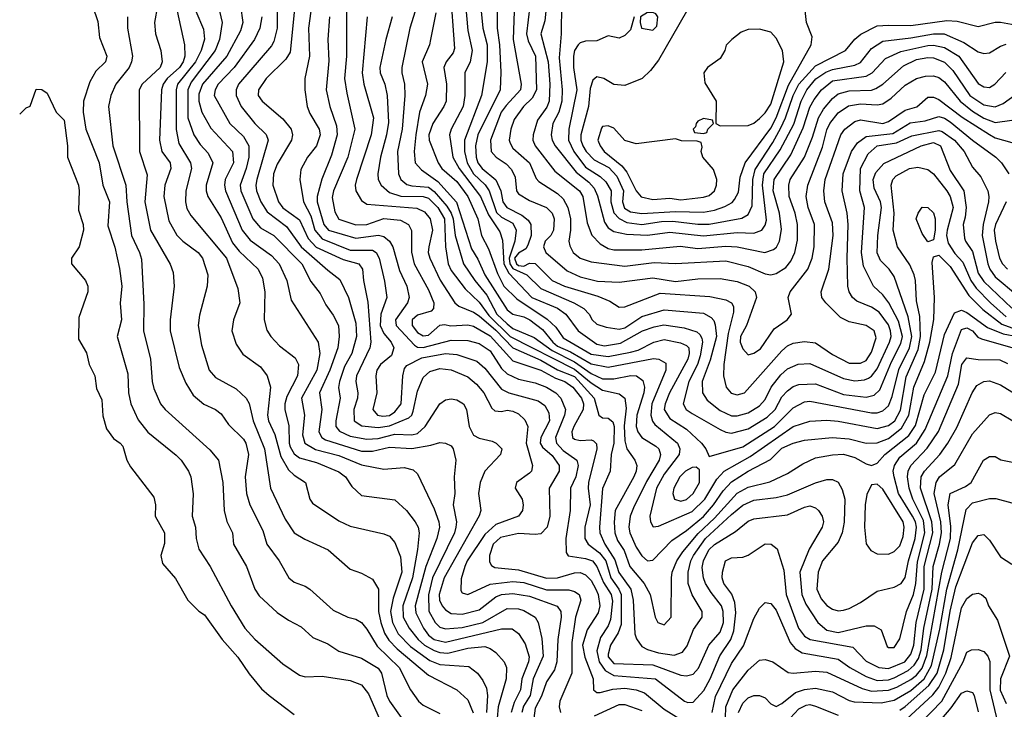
# Model space of a CAD drawing. Header units: inches. Extents: x 1793389 to 1900389, y 320802 to 470796.
# Tile 360 of 656: x 1825191 to 1828703, y 431661 to 434120. Entities that reach past the tile are written whole.
import ezdxf

# ---------------------------------------------------------------- set-up
doc = ezdxf.new("R2010")
doc.units = ezdxf.units.IN
doc.header["$MEASUREMENT"] = 0
doc.layers.add('B8423', color=7, linetype='Continuous')

msp = doc.modelspace()

# ---------------------------------------------------------------- linework, layer by layer
at = {"layer": 'B8423', "color": 2}
for points, elevation in [([(1826772.7, 434270), (1826790, 434082), (1826805.7, 434010), (1826797.6, 433970), (1826779.5, 433930), (1826779.5, 433850), (1826772.9, 433810), (1826730.4, 433730), (1826724.9, 433710), (1826736.5, 433630), (1826759.1, 433590), (1826834.7, 433490), (1826863.7, 433423.7), (1826903.8, 433363.8), (1826913.4, 433333.4), (1826918.5, 433250), (1826936, 433216), (1827017.6, 433130), (1827110, 433091.4), (1827139.3, 433070), (1827183, 433010), (1827250, 432963.6), (1827276.7, 432956.7), (1827333.8, 432966.2), (1827412.7, 433010), (1827454.9, 433025.1), (1827488.6, 433031.4), (1827561.8, 433021.8), (1827606.7, 433006.7), (1827617.4, 432997.4), (1827624.9, 432984.9), (1827626.7, 432970), (1827618.6, 432921.4), (1827609.2, 432890), (1827578, 432830), (1827557.6, 432750), (1827568.2, 432730), (1827590, 432715.8), (1827690, 432658.7), (1827710, 432648.8), (1827730, 432645.7), (1827790, 432661.5), (1827857.7, 432702.3), (1827885.7, 432730), (1827910, 432774.9), (1827930, 432797.1), (1827950, 432812.4), (1827970, 432819.5), (1828030, 432821.1), (1828130, 432784), (1828210, 432774.6), (1828238.7, 432781.3), (1828259.3, 432800.7), (1828300.5, 432899.5), (1828334.6, 432965.4), (1828339.8, 432990), (1828325.6, 433045.6), (1828290.7, 433110.7), (1828270, 433138.4), (1828237, 433170), (1828200.6, 433240.6), (1828193.7, 433290), (1828204.2, 433450), (1828188.2, 433510), (1828189.7, 433590), (1828218, 433642), (1828249.9, 433670.1), (1828318.5, 433681.5), (1828373.6, 433706.4), (1828470, 433724.9), (1828481.5, 433721.5), (1828525.7, 433690), (1828559.5, 433650), (1828590, 433594), (1828619.3, 433559.3), (1828643.8, 433510), (1828648.4, 433490), (1828647, 433470), (1828627.6, 433390), (1828624.4, 433350), (1828644.4, 433250), (1828651.6, 433230), (1828670, 433203.7), (1828750, 433137)], 350), ([(1826727.2, 434230), (1826742.8, 434017.2), (1826737.7, 434002.3), (1826713, 433970), (1826703.8, 433950), (1826713.4, 433890), (1826712.2, 433830), (1826704.4, 433810), (1826664.6, 433750), (1826650.4, 433710), (1826652.4, 433690), (1826683.7, 433610), (1826697, 433590), (1826750, 433542.6), (1826790.2, 433490), (1826824.9, 433410), (1826838.7, 433350), (1826863.2, 433303.2), (1826895, 433215), (1826917.7, 433170), (1826965, 433125), (1827072.5, 433052.5), (1827103.7, 433023.7), (1827130, 432986), (1827230, 432927.5), (1827290, 432918.5), (1827370, 432934.2), (1827397.8, 432942.2), (1827453.2, 432970), (1827490, 432979.5), (1827547.7, 432967.7), (1827570, 432958.4), (1827577.6, 432950), (1827578.9, 432930), (1827574, 432910), (1827509, 432790), (1827493.4, 432750), (1827490.4, 432730), (1827510, 432698.4), (1827570, 432660.3), (1827623, 432610), (1827638.8, 432590), (1827650, 432562), (1827770, 432597.4), (1827883, 432670), (1827950, 432735.8), (1827990, 432757), (1828010, 432760.3), (1828230, 432718.3), (1828250, 432718), (1828270, 432724.9), (1828290, 432743), (1828303.1, 432776.9), (1828327.2, 432872.8), (1828364.8, 432950), (1828372.9, 432990), (1828360.2, 433060.2), (1828310, 433204), (1828292, 433230), (1828261, 433261), (1828250, 433288.7), (1828252.6, 433350), (1828264.8, 433450), (1828261, 433470), (1828239, 433519), (1828235.1, 433550), (1828244.7, 433575.3), (1828273.2, 433606.8), (1828406.6, 433670), (1828450, 433682.7), (1828475.3, 433670), (1828510, 433582), (1828558.4, 433510), (1828566.5, 433450), (1828564, 433416), (1828556.4, 433390), (1828561.4, 433341.4), (1828564.7, 433330), (1828590, 433294), (1828610, 433216.3), (1828630, 433186), (1828730, 433091.6)], 346), ([(1826830, 434224.7), (1826843.6, 434090), (1826858.5, 434030), (1826859, 433970), (1826838, 433850), (1826778, 433690), (1826778.2, 433650), (1826787.5, 433610), (1826810, 433570.3), (1826851.4, 433531.4), (1826866, 433510), (1826892.5, 433432.5), (1826910, 433416.5), (1826950, 433394.3), (1826962.7, 433370), (1826957.7, 433330), (1826936.8, 433270), (1826939.9, 433250), (1826950, 433232.5), (1827000.3, 433210), (1827050, 433161.5), (1827168, 433110), (1827203, 433090), (1827222.4, 433070), (1827232.7, 433050), (1827250, 433034.4), (1827283.4, 433023.4), (1827330, 433016.9), (1827350, 433021.5), (1827410, 433061.5), (1827490, 433086), (1827630, 433073.7), (1827657.7, 433057.7), (1827667, 433047), (1827671.7, 433031.7), (1827676.1, 432990), (1827654.2, 432905.8), (1827625.2, 432830), (1827627, 432790), (1827643.2, 432763.2), (1827690, 432726.7), (1827730, 432707.2), (1827750, 432707.2), (1827790, 432718.7), (1827830, 432743.1), (1827850, 432765.5), (1827871.2, 432810), (1827906.3, 432853.7), (1827930, 432875.3), (1827968.3, 432891.7), (1828010, 432894.4), (1828130, 432840.3), (1828170, 432831.8), (1828204.4, 432835.6), (1828218.4, 432841.6), (1828230, 432848.5), (1828250, 432875.5), (1828293.3, 432970), (1828299.2, 432990), (1828297.6, 433010), (1828290, 433031.6), (1828256.8, 433076.8), (1828230, 433094.7), (1828176.9, 433116.9), (1828161.2, 433130), (1828149.6, 433149.6), (1828145.1, 433170), (1828143.1, 433270), (1828146, 433390), (1828142.6, 433430), (1828124.7, 433510), (1828128.3, 433570), (1828158.3, 433650), (1828179.6, 433680.4), (1828210, 433703.1), (1828305.2, 433714.8), (1828367.2, 433752.8), (1828420.4, 433759.6), (1828470, 433774.6), (1828490, 433769), (1828510, 433755.6), (1828590, 433690.3), (1828673.4, 433630), (1828693, 433610), (1828719.3, 433570)], 354), ([(1826110.3, 434210), (1826110.2, 434090), (1826098.2, 434041.8), (1826090, 434026.6), (1825972.4, 433890), (1825963.1, 433870), (1825963.1, 433850), (1825981.3, 433810), (1826030.2, 433750.2), (1826070.2, 433710.2), (1826077.6, 433690), (1826036.9, 433550), (1826033.1, 433530), (1826036, 433510), (1826051.8, 433470), (1826074.6, 433434.6), (1826142.6, 433382.6), (1826195.6, 433310), (1826290, 433226.4), (1826333.8, 433193.8), (1826363.7, 433130), (1826390, 433038), (1826392.7, 432990), (1826376, 432930), (1826350, 432883.7), (1826331.7, 432830), (1826328.7, 432808.7), (1826334, 432770), (1826318.7, 432690), (1826319.5, 432670), (1826332.6, 432652.6), (1826370, 432634.9), (1826430, 432623.9), (1826470, 432626.4), (1826530, 432641.8), (1826590, 432639.6), (1826610, 432644.6), (1826637.6, 432670), (1826690, 432750.8), (1826710, 432764), (1826730, 432767.7), (1826750, 432764.9), (1826774, 432750), (1826784.9, 432730), (1826794, 432670), (1826810, 432639.1), (1826830, 432628.2), (1826877, 432617), (1826891.3, 432610), (1826911.3, 432590), (1826906.8, 432570), (1826850.6, 432510), (1826833.4, 432470), (1826828, 432430), (1826836.3, 432370), (1826830.7, 432350.7), (1826705.5, 432130), (1826688.1, 432070), (1826689.1, 432050), (1826698, 432030), (1826710, 432015.8), (1826730, 432003.1), (1826770, 432000.3), (1826830, 432015.3), (1826890, 432062.6), (1826910, 432070.2), (1826950, 432073.6), (1827010, 432064), (1827108.9, 432028.9), (1827121.3, 432010), (1827122.6, 431990), (1827110.3, 431910), (1827107.4, 431830), (1827098.5, 431801.5), (1827070, 431759.3), (1827052.1, 431707.9), (1827030, 431665.2), (1827024.6, 431630)], 310), ([(1825451.3, 434170), (1825470, 434114), (1825476, 434056), (1825502.8, 433990), (1825497.3, 433970), (1825463, 433937), (1825441.3, 433898.7), (1825419.5, 433830), (1825417.4, 433790), (1825427.2, 433730), (1825475.3, 433610), (1825488.4, 433530), (1825511.7, 433470), (1825505.5, 433385.5), (1825530.5, 433309.5), (1825547.3, 433232.7), (1825555.3, 433170), (1825550.4, 433109.6), (1825554, 433050), (1825539.1, 432990), (1825576.7, 432856.7), (1825579.1, 432790), (1825587.7, 432750), (1825613.8, 432693.8), (1825648.9, 432648.9), (1825750, 432567.3), (1825767.3, 432550), (1825793.4, 432510), (1825802, 432490), (1825810.5, 432429.5), (1825806.8, 432350), (1825818, 432310), (1825820.7, 432270), (1825830, 432232), (1825870.4, 432170.4), (1825945.5, 432030), (1825994, 431950), (1826030, 431910.7), (1826130, 431822.8), (1826190, 431782.8), (1826210, 431777.3), (1826270, 431779.1), (1826370, 431763.8), (1826410, 431747.7), (1826435.9, 431715.9), (1826490, 431590.8)], 278), ([(1825682.4, 434170), (1825672.7, 434110), (1825675.5, 434070), (1825694.9, 434010), (1825699.3, 433970), (1825692.2, 433950), (1825628.2, 433890), (1825618, 433870), (1825619.3, 433650), (1825646.6, 433566.6), (1825638, 433470), (1825658.4, 433370), (1825728.3, 433248.3), (1825738.8, 433218.8), (1825743, 433170), (1825728, 433050), (1825728, 433010), (1825760.3, 432880.3), (1825784.2, 432824.2), (1825810, 432780.7), (1825848.7, 432748.7), (1825890.4, 432730.4), (1825910, 432714.8), (1825936.7, 432676.7), (1825990, 432624), (1825998.4, 432610), (1826008, 432570), (1825995.5, 432490), (1826000.4, 432430), (1826012.7, 432390), (1826058.3, 432298.3), (1826073, 432250), (1826116.3, 432190), (1826151, 432130), (1826170, 432114.8), (1826210, 432100.7), (1826226, 432090), (1826310, 432014), (1826362, 431990), (1826390, 431982.8), (1826410, 431970.8), (1826430, 431946.8), (1826466.2, 431886.2), (1826544.9, 431810), (1826585.5, 431730), (1826613.4, 431690), (1826630, 431675.5), (1826690, 431645.5)], 286), ([(1825753.4, 434150), (1825778.7, 434030), (1825780.9, 433990), (1825774.9, 433970), (1825760.9, 433950), (1825716.9, 433910), (1825703.1, 433890), (1825697.4, 433870), (1825690.3, 433690), (1825698.4, 433650), (1825728.4, 433610), (1825730.3, 433590), (1825708.7, 433530), (1825705.3, 433490), (1825723.4, 433403.4), (1825751.8, 433351.8), (1825773.4, 433330), (1825827.7, 433290), (1825843.8, 433270), (1825863, 433210), (1825860.5, 433170), (1825833.2, 433066.8), (1825827.7, 433030), (1825839.8, 432959.8), (1825867.7, 432870), (1825890, 432844), (1825964.1, 432804.1), (1825998.8, 432770), (1826010, 432751.3), (1826024.2, 432690), (1826064.9, 432590), (1826085.5, 432450), (1826138.8, 432338.8), (1826170.6, 432290.6), (1826208.1, 432268.1), (1826291.3, 432230), (1826370, 432160.7), (1826410, 432146), (1826450, 432124.7), (1826470.6, 432090), (1826471.3, 432010), (1826479.7, 431970), (1826492.6, 431932.6), (1826508, 431908), (1826537.2, 431877.2), (1826650, 431782.4), (1826751, 431730), (1826790, 431694.8), (1826808.8, 431648.8)], 290), ([(1825819.5, 434150), (1825846.6, 434086.6), (1825850.3, 434050.3), (1825838.3, 434010), (1825818.2, 433970), (1825754.7, 433890), (1825749.1, 433870), (1825749.1, 433729.1), (1825759, 433679), (1825800.5, 433610), (1825803.8, 433590), (1825783.8, 433510), (1825782.4, 433470), (1825787.1, 433447.1), (1825801.4, 433421.4), (1825928.5, 433270), (1825970, 433162), (1825976.3, 433110), (1825954, 433050), (1825948, 433010), (1825963.1, 432963.1), (1825986.9, 432926.9), (1826050, 432882.8), (1826074, 432850), (1826085.5, 432810), (1826074.9, 432710), (1826078.7, 432690), (1826101.3, 432641.3), (1826122.7, 432562.7), (1826150, 432515.5), (1826170, 432496.3), (1826211.3, 432470), (1826226.8, 432410), (1826235.9, 432395.9), (1826330, 432333.4), (1826370, 432314), (1826490, 432286.8), (1826510, 432278.8), (1826530, 432256), (1826550, 432204.7), (1826553.8, 432150), (1826523.1, 432056.9), (1826514.4, 432010), (1826521.3, 431970), (1826541.5, 431930), (1826585.5, 431885.5), (1826654.7, 431834.7), (1826690, 431820.2), (1826793.3, 431813.3), (1826824, 431790), (1826843.7, 431763.7), (1826856, 431736), (1826860.3, 431710), (1826856.5, 431650)], 294), ([(1825903.8, 434150), (1825914, 434110), (1825904, 434050), (1825889, 434010), (1825803.1, 433896.9), (1825791.3, 433870), (1825791.5, 433770), (1825812.2, 433710), (1825835.1, 433675.1), (1825863.8, 433643.8), (1825880.4, 433610), (1825857, 433530), (1825856.4, 433510), (1825863, 433490), (1825910, 433413.4), (1825950, 433323.8), (1825974.1, 433294.1), (1826042, 433230), (1826058, 433198), (1826066, 433150), (1826063, 433050), (1826073.2, 433013.2), (1826086.8, 432990), (1826117.5, 432957.5), (1826174.4, 432914.4), (1826185.5, 432890), (1826182, 432850), (1826144, 432776), (1826136.9, 432750), (1826137.4, 432730), (1826151.3, 432671.3), (1826152.4, 432610), (1826156.5, 432596.5), (1826170, 432572.4), (1826190, 432558.3), (1826250, 432540.9), (1826330, 432507.7), (1826353.4, 432490), (1826375.9, 432455.9), (1826410, 432424), (1826530, 432407.7), (1826570.6, 432370), (1826602, 432330), (1826612.7, 432310), (1826616.4, 432290), (1826610.3, 432230.3), (1826592.9, 432130), (1826557.6, 432030), (1826559.6, 431990), (1826580.9, 431950), (1826612.7, 431910), (1826634.9, 431890), (1826670, 431870.2), (1826690, 431863.2), (1826718.6, 431861.4), (1826790, 431878.5), (1826850, 431884.4), (1826870, 431878), (1826890, 431863), (1826919.1, 431830), (1826928.2, 431810), (1826927, 431770), (1826897.6, 431670), (1826894.7, 431630)], 298), ([(1825978.4, 434170), (1825987, 434110), (1825979.4, 434080.6), (1825930.2, 433989.8), (1825843.2, 433890), (1825830, 433854), (1825830.2, 433830), (1825841.1, 433790), (1825872.8, 433732.8), (1825950.3, 433650), (1825954.3, 433610), (1825924.6, 433550), (1825921.7, 433530), (1825926, 433510), (1825984.6, 433370), (1826013.3, 433333.3), (1826090, 433279.5), (1826117, 433250), (1826144.4, 433190), (1826159.9, 433119.9), (1826255.5, 432970), (1826262.4, 432930), (1826251.5, 432870), (1826197, 432770), (1826207, 432710), (1826200.2, 432640.2), (1826208.5, 432610), (1826247, 432587), (1826330, 432565.5), (1826410, 432532.9), (1826490, 432517.1), (1826562.8, 432522.8), (1826594.4, 432514.4), (1826610, 432501), (1826670, 432376), (1826686.7, 432330), (1826688.7, 432310), (1826678.9, 432270), (1826640.2, 432170), (1826601.5, 432030), (1826604.6, 432004.6), (1826631.4, 431950), (1826650, 431924.9), (1826670, 431910.2), (1826710, 431900.2), (1826910, 431948.5), (1826947.9, 431947.9), (1826970, 431930.8), (1826994.1, 431894.1), (1827008.7, 431848.7), (1827006.5, 431830), (1826982, 431770), (1826977.7, 431730), (1826955.1, 431684.9), (1826944.4, 431650)], 302), ([(1826173.1, 434170), (1826155.6, 434004.4), (1826140.3, 433979.7), (1826070.6, 433910), (1826043, 433870), (1826042, 433850), (1826056, 433830), (1826130, 433766.8), (1826159.1, 433730), (1826164.9, 433710), (1826160.5, 433690), (1826110, 433605.2), (1826097, 433570), (1826094, 433530), (1826114, 433470), (1826130, 433448.7), (1826190, 433406.4), (1826220.1, 433340.1), (1826248.4, 433308.4), (1826344.6, 433264.6), (1826400.7, 433250), (1826414.4, 433230), (1826417.6, 433190), (1826432.9, 433112.9), (1826443.6, 432970), (1826440.3, 432950), (1826392.2, 432850), (1826390.4, 432830), (1826398, 432790), (1826396.5, 432770), (1826383.1, 432730), (1826384.9, 432690), (1826411.4, 432671.4), (1826470, 432665.4), (1826510, 432671.9), (1826579.1, 432700.9), (1826589.8, 432710.2), (1826595.3, 432724.7), (1826610, 432796), (1826630, 432844), (1826654.3, 432865.7), (1826690, 432876.5), (1826730, 432871.8), (1826790, 432846), (1826820.5, 432820.5), (1826846.4, 432790), (1826875.2, 432735.2), (1826885.8, 432725.8), (1826910, 432723), (1826930, 432728.2), (1826950, 432723.8), (1826970, 432714.9), (1826993.4, 432693.4), (1827003.8, 432670), (1826998, 432610), (1827020.5, 432530), (1827016.3, 432510), (1827010, 432502.7), (1826962.8, 432470), (1826958.8, 432450), (1826984, 432410), (1826987.7, 432390), (1826984.9, 432370), (1826970.3, 432349.7), (1826890, 432319.7), (1826850, 432284.2), (1826787.4, 432190), (1826778.9, 432170), (1826766.2, 432126.2), (1826764.4, 432084.4), (1826770, 432076), (1826790, 432070.7), (1826870, 432107.7), (1826950, 432116.5), (1826990, 432113.2), (1827070, 432087.1), (1827150, 432087.2), (1827170, 432081.6), (1827187.3, 432070), (1827192.2, 432050), (1827174.3, 431990), (1827161, 431899), (1827160.3, 431790), (1827118.4, 431690), (1827115.5, 431670), (1827120.7, 431650)], 314), ([(1826230.3, 434150), (1826222, 434090), (1826225.3, 433990), (1826208, 433910), (1826208.4, 433870), (1826216.4, 433810), (1826225.9, 433785.9), (1826259.5, 433730), (1826263.1, 433710), (1826250.4, 433670), (1826218, 433630), (1826194.4, 433585.6), (1826190.5, 433550), (1826203.1, 433470), (1826230, 433420.5), (1826244.5, 433370), (1826270, 433338.5), (1826370, 433298.8), (1826450, 433298.7), (1826463, 433290), (1826473.4, 433270), (1826492.5, 433187.5), (1826500.4, 433130), (1826479, 433070), (1826476.9, 433030), (1826490, 433001.6), (1826516.4, 432970), (1826525.5, 432950), (1826517.3, 432922.7), (1826478, 432890), (1826465.3, 432870), (1826461.3, 432850), (1826465.3, 432790), (1826450.4, 432730), (1826467.3, 432710), (1826486.1, 432706.1), (1826510, 432709.2), (1826530, 432721.7), (1826552.4, 432750), (1826557.6, 432850), (1826564.2, 432875.8), (1826572.8, 432887.2), (1826626, 432914), (1826710.2, 432930.2), (1826750, 432926), (1826822.3, 432902.3), (1826850, 432877.1), (1826910, 432802.4), (1826936, 432790), (1827041.1, 432761.1), (1827064.8, 432744.8), (1827078.7, 432718.7), (1827080.9, 432690), (1827050.3, 432630), (1827047.4, 432610), (1827055.8, 432595.8), (1827090, 432566.4), (1827115.3, 432530), (1827115.3, 432510), (1827080.4, 432450), (1827082.4, 432350), (1827072.4, 432310), (1827050, 432287.3), (1827030, 432284.2), (1826970, 432288.5), (1826906.8, 432273.2), (1826880.3, 432250), (1826867.2, 432210), (1826866.6, 432186.6), (1826874, 432174), (1826886.3, 432166.3), (1826970, 432158), (1827070, 432128.1), (1827110, 432130.2), (1827170, 432147.4), (1827190, 432148.7), (1827210, 432140.3), (1827230, 432120.4), (1827246.3, 432090), (1827254.3, 432070), (1827260.3, 432030), (1827254.4, 432005.6), (1827215.1, 431944.9), (1827199.1, 431890), (1827207.5, 431847.5), (1827237.1, 431770), (1827238, 431730), (1827250, 431721), (1827261.4, 431721.4), (1827307, 431733), (1827350, 431736.1), (1827390.2, 431730.2), (1827419.4, 431719.4), (1827490, 431661.3), (1827550, 431624.9)], 318), ([(1826357, 434150), (1826356.5, 433990), (1826350.3, 433910), (1826357.7, 433857.7), (1826387, 433730), (1826361.7, 433630), (1826310.3, 433510), (1826305.9, 433485.9), (1826315.1, 433435.1), (1826330, 433408.7), (1826390, 433389), (1826430, 433390.3), (1826490, 433411.4), (1826550, 433405.3), (1826578, 433390), (1826588.5, 433368.5), (1826588.7, 433291.3), (1826598.9, 433250), (1826650, 433157.3), (1826668.4, 433110), (1826667.7, 433090), (1826659.2, 433080.8), (1826610, 433066.9), (1826591.8, 433050), (1826591.5, 433030), (1826610, 433004.9), (1826630, 432992.7), (1826650, 432994.6), (1826690, 433031), (1826706.3, 433033.7), (1826728.8, 433028.8), (1826790, 433031.7), (1826810, 433027.4), (1826870, 432993.2), (1826950, 432903.6), (1827050, 432870.2), (1827102.1, 432842.1), (1827135.5, 432830), (1827163.7, 432810), (1827194.9, 432770), (1827202.7, 432750), (1827201.5, 432730), (1827167.6, 432670), (1827160.3, 432650), (1827163, 432630), (1827170, 432623.8), (1827190, 432619.5), (1827230, 432621.6), (1827238, 432618), (1827248.2, 432608.2), (1827250.3, 432590.3), (1827220.2, 432470), (1827218.5, 432450), (1827226.3, 432390), (1827207.4, 432310), (1827207.6, 432270), (1827218.7, 432250), (1827259, 432219), (1827282.3, 432190), (1827300.2, 432130), (1827328.3, 432090), (1827336.8, 432070), (1827336.3, 431963.7), (1827325.9, 431934.1), (1827298.9, 431890), (1827290, 431858), (1827290, 431848), (1827310, 431824.6), (1827450, 431819.1), (1827550, 431783.1), (1827570, 431780.4), (1827593.5, 431786.5), (1827611.9, 431808.1), (1827649.8, 431890.2), (1827690, 431935.5), (1827701.5, 431970), (1827700.4, 432010), (1827694.8, 432030), (1827657.6, 432077.6), (1827636.9, 432110), (1827629.7, 432130), (1827626.1, 432166.1), (1827629.8, 432190), (1827649.8, 432230), (1827670, 432248.9), (1827744.6, 432295.4), (1827790, 432332.2), (1827810, 432340.4), (1827930, 432354), (1827990, 432381.6), (1828010, 432386), (1828030, 432379.1), (1828040.7, 432370), (1828053.4, 432350), (1828058, 432330), (1828053, 432310), (1828007.6, 432232.4), (1827973.4, 432150), (1827980.8, 432070), (1827995.8, 432035.8), (1828037.6, 431970), (1828070, 431943.6), (1828110, 431934.9), (1828210, 431959.1), (1828238.5, 431958.5), (1828264, 431944), (1828284.9, 431884.9), (1828290, 431881), (1828310, 431881), (1828330, 431912), (1828354, 432010), (1828379.3, 432070), (1828387.1, 432110), (1828393.3, 432186.7), (1828419.5, 432290), (1828414.5, 432334.5), (1828376.8, 432410), (1828363.5, 432450), (1828358, 432490), (1828360.4, 432510), (1828369.7, 432530), (1828428.3, 432591.7), (1828468.9, 432651.1), (1828539.6, 432820.4), (1828551.6, 432890), (1828570, 432914), (1828610, 432908.4), (1828687.1, 432907.1), (1828713.9, 432893.9)], 326), ([(1826601.6, 434150), (1826583.1, 434090), (1826554, 433950), (1826554.4, 433930), (1826564.4, 433890), (1826565.3, 433850), (1826555.6, 433730), (1826539.5, 433650), (1826542.6, 433570), (1826550.4, 433550), (1826572.6, 433532.6), (1826590, 433527.1), (1826650, 433522.6), (1826670, 433507.2), (1826715.2, 433455.2), (1826730.7, 433430.7), (1826737.6, 433410), (1826744.2, 433350), (1826774.3, 433250), (1826814.9, 433190), (1826857.7, 433137.7), (1826893, 433070), (1826930, 433035), (1826950, 433018.6), (1827026.5, 432986.5), (1827090, 432940.5), (1827170, 432900.5), (1827230, 432858.5), (1827270, 432839.7), (1827310, 432839.7), (1827371.7, 432851.7), (1827391.3, 432850), (1827413.5, 432833.5), (1827419.5, 432810), (1827417.4, 432790), (1827392.9, 432710), (1827390.3, 432670), (1827395.8, 432650), (1827410, 432630.5), (1827459.9, 432599.9), (1827470.4, 432590), (1827477, 432570), (1827471.6, 432550), (1827426.5, 432473.5), (1827380.9, 432379.1), (1827368.9, 432350), (1827363.6, 432310), (1827367.4, 432290), (1827390, 432239.3), (1827410, 432208.4), (1827430, 432190.5), (1827450, 432193.4), (1827517.3, 432262.7), (1827570, 432298.9), (1827630, 432349.1), (1827666.4, 432390), (1827700, 432440), (1827730, 432471.7), (1827789.6, 432510), (1827868.7, 432551.3), (1827910, 432591.7), (1827950, 432610.3), (1827990, 432620.3), (1828089.7, 432630.3), (1828150, 432626), (1828210, 432610.3), (1828250, 432611.6), (1828290, 432627.1), (1828336.6, 432663.4), (1828362, 432710), (1828380.3, 432810), (1828419, 432901), (1828437.8, 432970), (1828451.3, 433051.3), (1828454.7, 433130), (1828446.3, 433253.7), (1828450, 433274), (1828470, 433281), (1828510, 433240.5), (1828576.7, 433136.7), (1828626.4, 433086.4), (1828694.2, 433034.2), (1828730, 433021.2)], 338), ([(1826675.1, 434144.9), (1826657.1, 434050), (1826652.7, 434030), (1826626.4, 433970), (1826646.4, 433890), (1826639.3, 433850), (1826617.6, 433790), (1826604.7, 433710), (1826598.3, 433650), (1826602.4, 433610), (1826624.2, 433584.2), (1826682.9, 433542.9), (1826749.4, 433469.4), (1826803.2, 433303.2), (1826825.9, 433265.9), (1826850.2, 433210), (1826930, 433084.9), (1826950, 433070.4), (1826990, 433060.3), (1827010.4, 433050), (1827055.7, 433015.7), (1827092.4, 432970), (1827110, 432956.3), (1827155.7, 432935.7), (1827230, 432892.7), (1827290, 432880.7), (1827451.7, 432911.7), (1827471.3, 432910), (1827495.6, 432895.6), (1827496.5, 432870), (1827446.4, 432750), (1827442, 432710), (1827448.2, 432688.2), (1827456.7, 432676.7), (1827538, 432610), (1827546.4, 432590), (1827543.1, 432570), (1827490, 432499.6), (1827462.7, 432450), (1827439.1, 432350), (1827440.7, 432330), (1827451.1, 432311.1), (1827470, 432314), (1827590, 432366.5), (1827634.8, 432410), (1827678.2, 432481.8), (1827703.6, 432510), (1827797.3, 432562.7), (1827950, 432668.9), (1828010, 432688.5), (1828070, 432691.8), (1828110, 432688.7), (1828250, 432662.7), (1828290, 432672.9), (1828312.1, 432690), (1828332.5, 432727.5), (1828353.4, 432846.6), (1828395.9, 432944.1), (1828404.2, 432990), (1828401.4, 433061.4), (1828390, 433118), (1828386.3, 433190), (1828381.3, 433210), (1828366.1, 433246.1), (1828321.6, 433310), (1828306.9, 433370), (1828309.8, 433430), (1828299.6, 433530), (1828305.6, 433550), (1828317.1, 433562.9), (1828365.2, 433590), (1828394.2, 433594.2), (1828430, 433585.5), (1828450, 433570.6), (1828498.3, 433510), (1828510.2, 433490), (1828520.2, 433450), (1828498.9, 433370), (1828496.8, 433350), (1828503.1, 433323.1), (1828526.6, 433286.6), (1828555.3, 433255.3), (1828583.5, 433190), (1828603, 433163), (1828654, 433110), (1828710, 433060.7)], 342), ([(1826894.9, 434150), (1826894.3, 434090), (1826902.4, 434030), (1826907.6, 433932.4), (1826905.3, 433870), (1826825.4, 433710), (1826817.2, 433670), (1826819.2, 433630), (1826825.2, 433610), (1826840.3, 433590), (1826889.3, 433549.3), (1826907.2, 433510), (1826914.9, 433470), (1826928.4, 433450), (1826982.6, 433422.6), (1827004.8, 433404.8), (1827014.9, 433390), (1827015.6, 433350), (1827004, 433316), (1826996.7, 433303.3), (1826970, 433287.2), (1826955.9, 433270), (1826963.2, 433250), (1826970, 433244.1), (1826990, 433241), (1827010, 433252), (1827030, 433250.3), (1827090.6, 433190), (1827134.8, 433170), (1827253.7, 433133.7), (1827296, 433116), (1827330, 433094.8), (1827350, 433096.3), (1827475.4, 433144.6), (1827653, 433133), (1827710, 433121.6), (1827730.3, 433110.3), (1827737, 433097), (1827737.3, 433077.3), (1827718.7, 433001.3), (1827702.7, 432890), (1827701.3, 432850), (1827710.6, 432810), (1827728.9, 432788.9), (1827750, 432782.4), (1827776, 432790), (1827910, 432939.3), (1827930, 432957.1), (1827950, 432966.4), (1827990, 432972.7), (1828030, 432968.2), (1828090, 432926.7), (1828150, 432895.8), (1828190, 432895.8), (1828210, 432904.4), (1828230, 432934), (1828245.6, 432985.6), (1828238.4, 433010), (1828210, 433029.6), (1828150, 433043), (1828118.5, 433058.5), (1828066, 433110), (1828052.7, 433130), (1828049.4, 433150), (1828076.9, 433230), (1828092.6, 433350), (1828090, 433395.3), (1828063, 433470), (1828059.7, 433510), (1828064, 433550), (1828120.5, 433710), (1828134.5, 433730), (1828170, 433757), (1828190, 433762.6), (1828270, 433750.3), (1828290, 433756.5), (1828350, 433797.4), (1828390.8, 433809.2), (1828430, 433844.4), (1828450, 433843.7), (1828470, 433835.3), (1828552.4, 433772.4), (1828650, 433710.2), (1828670, 433698.9), (1828730, 433682)], 358), ([(1826954.6, 434150), (1826951.5, 434050), (1826979.5, 433890), (1826978, 433870), (1826925.9, 433814.1), (1826909.2, 433790), (1826870.4, 433690), (1826872.4, 433650), (1826890.4, 433630), (1826925.9, 433605.9), (1826945.4, 433585.4), (1826958.3, 433558.3), (1826963.8, 433510), (1826970, 433498.8), (1827010, 433474.9), (1827070, 433450.3), (1827090.2, 433430.2), (1827098, 433410), (1827095.3, 433370), (1827086, 433350), (1827066, 433330), (1827059.3, 433310), (1827067.7, 433290), (1827144.5, 433224.5), (1827190, 433203.6), (1827252.5, 433187.5), (1827330, 433184.2), (1827450, 433199), (1827530, 433186.7), (1827610, 433196.5), (1827690, 433197), (1827750, 433187), (1827793.4, 433170), (1827814.9, 433150), (1827819.3, 433130), (1827783.7, 433030), (1827762, 432990), (1827761.3, 432970), (1827770, 432946), (1827790, 432924.9), (1827810, 432930.6), (1827833.6, 432946.4), (1827882, 433018), (1827929, 433050), (1827944, 433070), (1827932.3, 433130), (1827939.5, 433150), (1828002.4, 433230), (1828018, 433270), (1828024.7, 433310), (1828026, 433390), (1828004, 433450), (1827996.3, 433490), (1828002.4, 433530), (1828054.5, 433665.5), (1828070, 433726.8), (1828080.4, 433750), (1828110, 433788.4), (1828147.6, 433812.4), (1828190, 433820.2), (1828250, 433816), (1828270, 433819.5), (1828299.8, 433840.2), (1828350, 433886.4), (1828390, 433910.5), (1828421.6, 433918.4), (1828450, 433919.3), (1828470, 433914), (1828490, 433898.4), (1828545.7, 433830), (1828590, 433793.8), (1828630, 433769.1), (1828670, 433752.9), (1828730, 433761.3)], 362), ([(1827010.3, 434170), (1826999.1, 434070), (1827004.7, 434044.7), (1827031.4, 433990), (1827034.6, 433870), (1827019.7, 433840.3), (1826988.5, 433810), (1826955.4, 433764.6), (1826943.1, 433730), (1826937.6, 433690), (1826940.3, 433680.3), (1826950, 433662), (1827010.2, 433610.2), (1827033.9, 433553.9), (1827043, 433543), (1827110, 433500.4), (1827130, 433480.7), (1827147, 433450), (1827156.5, 433410), (1827156.5, 433370), (1827150.3, 433330), (1827153.4, 433313.4), (1827165.5, 433290), (1827190.3, 433270.3), (1827230, 433257.1), (1827350, 433240.9), (1827454.3, 433254.3), (1827530, 433250.3), (1827710, 433260.3), (1827790, 433239.5), (1827850, 433214), (1827870, 433210.4), (1827890, 433214.9), (1827923.8, 433236.2), (1827941.4, 433258.6), (1827956.3, 433290), (1827965.6, 433334.4), (1827965.4, 433390), (1827957.7, 433430), (1827935.8, 433490), (1827934.7, 433530), (1827939.7, 433550), (1827990.7, 433629.3), (1828019.3, 433700.7), (1828040.4, 433770), (1828058.5, 433801.5), (1828090, 433839.5), (1828110, 433856), (1828150, 433866.7), (1828230, 433868.9), (1828245.3, 433874.7), (1828270, 433890.4), (1828343.9, 433956.1), (1828390, 433978.5), (1828430, 433985.2), (1828450, 433984), (1828490, 433968.7), (1828519.3, 433939.3), (1828580.3, 433850), (1828630, 433816.5), (1828670, 433808.9), (1828698.9, 433821.1), (1828750, 433858)], 366), ([(1827067.6, 434150), (1827063.9, 434116.1), (1827050.4, 434069.6), (1827076.5, 433970), (1827081.8, 433890), (1827079.6, 433830), (1827071.9, 433808.1), (1827038.6, 433761.4), (1827022.4, 433710), (1827022, 433690), (1827030.4, 433670), (1827100.5, 433580.5), (1827188.4, 433510), (1827199.5, 433490), (1827215.6, 433395.6), (1827231.7, 433351.7), (1827261.2, 433321.2), (1827290, 433304.6), (1827310, 433298.9), (1827410, 433298.9), (1827547.4, 433312.6), (1827610, 433304.4), (1827710, 433312.6), (1827750, 433310.2), (1827849.6, 433290.4), (1827879.4, 433300.6), (1827890.9, 433309.1), (1827901.6, 433330), (1827908.4, 433371.6), (1827901.5, 433430), (1827879.3, 433510), (1827882.3, 433550), (1827941.8, 433638.2), (1827986.1, 433733.9), (1828010, 433807.7), (1828024.4, 433835.6), (1828051.3, 433870), (1828090, 433901.5), (1828210, 433918.3), (1828231.6, 433930), (1828278.9, 433981.1), (1828333.8, 434006.2), (1828430, 434028.1), (1828450, 434029.1), (1828490, 434021.5), (1828541.3, 433990), (1828610, 433893), (1828630, 433880.5), (1828650, 433878), (1828669.2, 433890), (1828708.3, 433931.7)], 370), ([(1827123.9, 434176.1), (1827123.1, 434070), (1827115.6, 433984.4), (1827126.3, 433870), (1827125.5, 433830), (1827114, 433790), (1827093.1, 433750), (1827087.2, 433710), (1827090.3, 433690), (1827101.1, 433670), (1827176.2, 433576.2), (1827220.9, 433540.9), (1827239.8, 433519.8), (1827251.9, 433491.9), (1827277.6, 433397.6), (1827290, 433378.4), (1827310, 433365.3), (1827355.5, 433355.5), (1827430, 433351.3), (1827510, 433362.4), (1827630, 433349.1), (1827750, 433360.8), (1827810, 433358.7), (1827838, 433370), (1827850, 433386.8), (1827854.6, 433405.4), (1827840.7, 433530), (1827845, 433570), (1827904, 433656), (1827951.9, 433748.1), (1827978.4, 433830), (1827998.7, 433870), (1828031.3, 433908.7), (1828066.5, 433933.5), (1828090, 433942.6), (1828170, 433958.3), (1828190, 433967.2), (1828230, 434017.6), (1828270, 434043.6), (1828370, 434055.2), (1828450, 434070.2), (1828489.2, 434069.2), (1828559, 434039), (1828610, 434005.5), (1828630, 433999.1), (1828650, 434002), (1828690, 434026), (1828710, 434032.4)], 374), ([(1827570, 434149), (1827470, 433975.3), (1827441.4, 433938.6), (1827411.3, 433910), (1827350, 433886), (1827310, 433889.4), (1827275.3, 433910), (1827250, 433916), (1827235.5, 433904.5), (1827225.5, 433874.5), (1827219.6, 433810), (1827192.6, 433710), (1827192.6, 433690), (1827199.6, 433670), (1827211.7, 433650), (1827240.3, 433620.3), (1827292.8, 433592.8), (1827321.6, 433561.6), (1827345.2, 433510), (1827340.9, 433470), (1827348, 433448), (1827370, 433434.9), (1827410, 433429.1), (1827530, 433436), (1827630, 433433.8), (1827670, 433440.9), (1827706.3, 433453.7), (1827732.1, 433467.9), (1827741.4, 433478.6), (1827754.8, 433505.2), (1827761.5, 433558.5), (1827778.9, 433610), (1827870, 433733.7), (1827890, 433770.4), (1827932.9, 433887.1), (1828014.5, 434030), (1828018.4, 434058.4), (1827997.2, 434110), (1827992.5, 434152.5)], 382), ([(1825576.3, 434130), (1825576.3, 434090), (1825593.4, 433990), (1825590.7, 433970), (1825582, 433950), (1825534.9, 433890), (1825517.1, 433850), (1825508, 433810), (1825523.8, 433670), (1825570.4, 433530.4), (1825573.7, 433470), (1825590.3, 433350.3), (1825619.1, 433290), (1825625.8, 433265.8), (1825634.6, 433105.4), (1825633.4, 433010), (1825658.4, 432910), (1825663.8, 432830), (1825670, 432804.7), (1825694, 432750), (1825710.7, 432730), (1825870, 432586.8), (1825900.7, 432550), (1825916.4, 432470), (1825920.5, 432370), (1825930.5, 432330.5), (1825950.5, 432290.5), (1825954, 432250), (1826000.5, 432170), (1826030.7, 432090), (1826045.1, 432065.1), (1826110, 432006.8), (1826150, 431978.8), (1826195.2, 431955.2), (1826237.5, 431917.5), (1826290, 431894), (1826330, 431868), (1826410, 431843), (1826470, 431807.7), (1826482.4, 431790), (1826501.3, 431710), (1826510.4, 431690), (1826551.8, 431631.8)], 282), ([(1826055.3, 434130), (1826048.5, 434090), (1826028.7, 434050), (1825956, 433950), (1825899.5, 433890), (1825888.7, 433870), (1825884.9, 433850), (1825940.4, 433750), (1825990, 433703), (1826008.7, 433670), (1826008.9, 433630), (1825999.6, 433590), (1825977.4, 433530), (1825979.6, 433510), (1826022.6, 433410), (1826050, 433378.4), (1826098, 433350), (1826197.6, 433250), (1826230, 433186.8), (1826263.4, 433143.4), (1826282.8, 433102.8), (1826310, 433066.8), (1826328.2, 433030), (1826330.3, 432990.3), (1826326.3, 432950), (1826298, 432870), (1826260.3, 432790), (1826268.8, 432730), (1826258, 432650), (1826268.5, 432630), (1826282.2, 432622.2), (1826410, 432581.3), (1826450, 432581.3), (1826510, 432596.1), (1826590, 432591.4), (1826657.4, 432602.6), (1826690, 432613), (1826710.5, 432610.5), (1826730, 432601), (1826737.3, 432590), (1826747.3, 432550), (1826741.6, 432490), (1826743.1, 432430), (1826737.6, 432390), (1826748.8, 432330), (1826747.4, 432310), (1826742.3, 432290), (1826663.8, 432130), (1826649.1, 432069.1), (1826651.2, 432011.2), (1826672.7, 431970), (1826690, 431954.4), (1826710, 431947.4), (1826770, 431953.2), (1826843.7, 431970), (1826930, 432020.3), (1826970, 432018.9), (1826990, 432013.1), (1827030.5, 431990), (1827040.4, 431970), (1827053.8, 431913.8), (1827058.5, 431850), (1827023.2, 431770), (1827012.2, 431710), (1826988.3, 431671.7), (1826982.7, 431650)], 306), ([(1826296.5, 434130), (1826290.4, 434050), (1826293.8, 433973.8), (1826284.4, 433870), (1826297.6, 433810), (1826321.8, 433741.8), (1826323.6, 433710), (1826303, 433637), (1826269.1, 433550.9), (1826252.6, 433490), (1826252.6, 433470), (1826276.1, 433390), (1826293, 433370), (1826390, 433341.5), (1826471.4, 433351.4), (1826490, 433346.7), (1826510.3, 433330.3), (1826522, 433310), (1826545.7, 433225.7), (1826572.2, 433170), (1826580.4, 433130), (1826574.9, 433110), (1826532.2, 433050), (1826534, 433030), (1826599.3, 432959.3), (1826610, 432952.6), (1826630, 432951.1), (1826730, 432976.9), (1826790, 432976), (1826830, 432966), (1826870, 432939.5), (1826910, 432876.4), (1826930, 432857), (1826970, 432838), (1827030, 432824.9), (1827070, 432810.3), (1827103.8, 432790), (1827121.3, 432770), (1827137.6, 432730), (1827134.6, 432710), (1827102.7, 432630), (1827106.5, 432610), (1827130, 432583.6), (1827178, 432550), (1827183.7, 432530), (1827174.9, 432490), (1827156.4, 432450), (1827155.3, 432370), (1827139.5, 432270), (1827140.5, 432220.5), (1827148, 432208), (1827210, 432198.3), (1827234.4, 432190), (1827250, 432170.5), (1827273.6, 432113.6), (1827301.2, 432070), (1827306.3, 432046.3), (1827298.6, 431981.4), (1827290, 431958.4), (1827262.7, 431917.3), (1827250.2, 431870), (1827257.8, 431830), (1827279.3, 431799.3), (1827310, 431781.2), (1827458.8, 431770), (1827562.8, 431690), (1827574.8, 431685.2), (1827593.6, 431686.4), (1827631.7, 431728.3), (1827654.5, 431770), (1827688, 431852), (1827727.3, 431910), (1827739, 431941), (1827745.1, 432005.1), (1827742.3, 432042.3), (1827731, 432071), (1827702.9, 432110), (1827697, 432130), (1827698, 432150), (1827709.2, 432190), (1827730, 432201), (1827770, 432204), (1827790, 432210.5), (1827850.6, 432250.6), (1827872, 432250), (1827893.4, 432233.4), (1827917.2, 432157.2), (1827924.9, 432070), (1827969.1, 431950), (1827990, 431922), (1828010.2, 431910.2), (1828162.3, 431882.3), (1828210, 431832.4), (1828256, 431810), (1828290, 431806), (1828347.8, 431830), (1828370, 431857.1), (1828380.3, 431890), (1828389.1, 431970.9), (1828417, 432090), (1828417.3, 432170), (1828447.7, 432290), (1828444.7, 432330), (1828404.5, 432450), (1828407.1, 432490), (1828418, 432510), (1828473, 432570), (1828501.1, 432610), (1828533.8, 432666.2), (1828588, 432790), (1828604.6, 432815.4), (1828629.7, 432830.3), (1828650, 432832.2), (1828690, 432817.6), (1828770, 432768.2)], 322), ([(1826430.4, 434130), (1826413.4, 433930), (1826418.4, 433890), (1826453.1, 433770), (1826444.6, 433710), (1826392.2, 433550), (1826388.2, 433530), (1826390.5, 433510), (1826410, 433474.8), (1826430, 433462.4), (1826607.8, 433447.8), (1826635.1, 433435.1), (1826654.9, 433410), (1826663.7, 433370), (1826650.3, 433310), (1826648.7, 433290), (1826653.7, 433270), (1826691.2, 433191.2), (1826743.8, 433110), (1826758, 433098), (1826810, 433077.3), (1826830, 433063.6), (1826890, 433012.5), (1826950, 432950.2), (1827050, 432906.2), (1827110, 432871.7), (1827170, 432847.6), (1827240.2, 432770), (1827257.3, 432710), (1827270, 432700.5), (1827290, 432699.1), (1827306.4, 432686.4), (1827311.3, 432670), (1827310.2, 432609.8), (1827301.1, 432570), (1827297.1, 432510), (1827270, 432448), (1827258.9, 432310), (1827261.1, 432290), (1827278.3, 432250), (1827314.2, 432194.2), (1827328.3, 432148.3), (1827371.5, 432090), (1827378.9, 432050), (1827385.7, 431930), (1827391.8, 431911.8), (1827410, 431885.5), (1827430, 431874.4), (1827470, 431862.6), (1827525.4, 431854.6), (1827555.4, 431864.6), (1827572.5, 431887.5), (1827594.5, 431945.5), (1827625.2, 431990), (1827625.2, 432010), (1827589.7, 432069.7), (1827575.4, 432110), (1827576, 432150), (1827585.3, 432190), (1827595.1, 432210), (1827637.6, 432270), (1827730, 432355.6), (1827770, 432388.8), (1827810, 432407.2), (1827890, 432416.5), (1827930, 432425.7), (1828030, 432468.2), (1828070, 432480.5), (1828090, 432480.7), (1828110, 432470.8), (1828124.7, 432444.7), (1828134.4, 432410), (1828131.8, 432328.2), (1828124.9, 432290), (1828110, 432257.2), (1828054.9, 432190), (1828039.5, 432150), (1828034.4, 432090), (1828050, 432054.8), (1828070, 432030.6), (1828090, 432018), (1828110, 432012.7), (1828130, 432014.9), (1828150, 432020.4), (1828190, 432041.6), (1828250, 432082), (1828310, 432096.3), (1828335.1, 432110), (1828350, 432131), (1828361.4, 432190), (1828385.5, 432270), (1828389.8, 432310), (1828386.2, 432330), (1828375.9, 432350), (1828325.8, 432430), (1828309.8, 432490), (1828307.3, 432510), (1828311.1, 432530), (1828330, 432560.3), (1828389.9, 432610.1), (1828421.4, 432658.6), (1828502, 432850), (1828518.7, 432930), (1828550, 433015.5), (1828570, 433021.3), (1828590, 433010.3), (1828608.5, 432988.5), (1828621.6, 432981.6), (1828750, 432945.7)], 330), ([(1826520.4, 434130), (1826497.1, 434050), (1826475.8, 433950), (1826477.6, 433930), (1826493.7, 433890), (1826502, 433850), (1826506.4, 433753.6), (1826499.6, 433710), (1826478, 433630), (1826468.5, 433570), (1826470.5, 433550), (1826480.5, 433530), (1826510, 433503.7), (1826551.1, 433491.1), (1826630.7, 433490), (1826650, 433483.2), (1826682.2, 433450), (1826706.2, 433410), (1826710.2, 433310.2), (1826719.6, 433250), (1826730, 433225.5), (1826780.7, 433160.7), (1826830, 433113.4), (1826865, 433065), (1826941.1, 432990), (1827170, 432874.1), (1827230, 432825), (1827270, 432799.1), (1827330, 432786), (1827350.3, 432770.3), (1827354.8, 432734.8), (1827347.8, 432672.2), (1827350, 432618), (1827357, 432590), (1827385.5, 432550), (1827392.7, 432530), (1827390.3, 432510), (1827381.3, 432490), (1827315.8, 432370), (1827311.7, 432328.3), (1827314, 432290), (1827323.5, 432263.5), (1827347.3, 432227.3), (1827367, 432170), (1827418.7, 432110), (1827440.5, 432070), (1827457.3, 431990), (1827467.7, 431970), (1827490, 431962.8), (1827515.1, 431990), (1827515.8, 432130), (1827518.9, 432150), (1827535.4, 432190), (1827557, 432223), (1827611.6, 432288.4), (1827670, 432342), (1827750, 432431.7), (1827790, 432453.1), (1827867.3, 432472.7), (1827930, 432502), (1827984, 432536), (1828030, 432557.6), (1828090, 432568.5), (1828130, 432570.3), (1828170, 432559.5), (1828210, 432536.3), (1828230, 432530.7), (1828250, 432538.8), (1828276.9, 432570), (1828363, 432637), (1828386.9, 432673.1), (1828417.4, 432782.6), (1828457.3, 432862.7), (1828490, 432997.3), (1828525.4, 433074.6), (1828550, 433083.7), (1828570, 433076.5), (1828642.6, 433022.6), (1828699.3, 432999.3), (1828750, 432990.9)], 334), ([(1827382.7, 434130), (1827370, 434084), (1827350, 434064), (1827330, 434054), (1827290, 434062), (1827250, 434045.2), (1827210, 434043.7), (1827190, 434038), (1827183, 434030), (1827170.4, 434010), (1827166.7, 433990), (1827166.3, 433950), (1827179.1, 433870), (1827150.2, 433729.8), (1827148.9, 433690), (1827168, 433650), (1827210, 433594.3), (1827261.3, 433561.3), (1827282.2, 433542.2), (1827301.1, 433510), (1827300.2, 433470), (1827310.9, 433430.9), (1827330, 433411.3), (1827356.4, 433396.4), (1827410, 433389.3), (1827480, 433400), (1827521.3, 433401.3), (1827610, 433391.3), (1827650, 433391.3), (1827767.2, 433412.8), (1827790, 433426), (1827803.3, 433456.7), (1827806, 433550), (1827814.5, 433585.5), (1827877.8, 433682.2), (1827905.8, 433734.2), (1827923.2, 433770), (1827949.8, 433850), (1827969.9, 433890.1), (1828030, 433955.2), (1828137.2, 434010), (1828169.6, 434050.4), (1828191.2, 434068.8), (1828250, 434097.6), (1828290, 434101.1), (1828370, 434098.9), (1828497.7, 434117.7), (1828534.6, 434114.6), (1828610, 434096.3), (1828670, 434110.8), (1828690, 434110.8), (1828742, 434102)], 378), ([(1825191.5, 433783.5), (1825214, 433806), (1825228.4, 433811.6), (1825250, 433872), (1825270, 433871.3), (1825290, 433858), (1825322, 433790), (1825350, 433762), (1825362, 433670), (1825362, 433630), (1825400.7, 433530), (1825404, 433510), (1825401.4, 433441.4), (1825417.3, 433390), (1825419.1, 433370), (1825404, 433310), (1825376, 433270), (1825376, 433250), (1825426, 433190), (1825434, 433170), (1825434.8, 433150), (1825402, 433058), (1825400.7, 432980.7), (1825430, 432932), (1825438.8, 432890), (1825459.1, 432850), (1825465.2, 432805.2), (1825484.5, 432764.5), (1825487.5, 432707.5), (1825501.1, 432661.1), (1825526.2, 432626.2), (1825550.4, 432610.4), (1825558.8, 432598.8), (1825574, 432550), (1825586.2, 432526.2), (1825670, 432418), (1825675.8, 432390), (1825674.9, 432350), (1825708.2, 432290), (1825708, 432252), (1825694.8, 432210), (1825701.1, 432181.1), (1825747.1, 432127.1), (1825791, 432050), (1825830, 432011.3), (1825850, 431998), (1825913.4, 431910), (1825970, 431846.8), (1826010, 431787.3), (1826054.2, 431734.2), (1826080.7, 431710), (1826170, 431642)], 274), ([(1828710.3, 433470), (1828671.3, 433390), (1828667.2, 433370), (1828671.3, 433330), (1828686.5, 433270), (1828697, 433250), (1828714.9, 433230)], 354), ([(1827661.5, 431650), (1827673.2, 431706.8), (1827730, 431824.9), (1827772.9, 431887.1), (1827810, 431984.7), (1827830, 432022), (1827850, 432042), (1827870, 432038), (1827890, 432014.8), (1827938.9, 431898.9), (1827957.7, 431877.7), (1827982.5, 431862.5), (1828110, 431840.3), (1828152.7, 431810), (1828210, 431777.7), (1828250, 431764.2), (1828290, 431766.5), (1828310, 431773.8), (1828360.2, 431799.8), (1828381.8, 431818.2), (1828397.4, 431842.6), (1828407, 431873), (1828416.3, 431950), (1828445.6, 432090), (1828449, 432170), (1828472.4, 432250), (1828479.4, 432290), (1828476.5, 432330), (1828453.5, 432430), (1828459.7, 432470), (1828472, 432490), (1828526.6, 432533.4), (1828590, 432642.8), (1828650, 432710.8), (1828670, 432718.8), (1828690, 432716.3), (1828734, 432690)], 318), ([(1827708.7, 431630), (1827709.8, 431670), (1827734.7, 431730), (1827790, 431800.7), (1827830, 431836), (1827850, 431838.8), (1827878, 431830), (1827932.5, 431792.5), (1827950.4, 431790.4), (1828030, 431797.4), (1828070, 431793.4), (1828195.6, 431735.6), (1828230, 431726.2), (1828290, 431729.2), (1828320, 431740), (1828370, 431767.2), (1828390, 431782.8), (1828410, 431807.7), (1828427.3, 431852.7), (1828479.8, 432150), (1828510.7, 432270), (1828512.4, 432312.4), (1828502.7, 432390), (1828509.7, 432430), (1828564.6, 432455.4), (1828584.5, 432470), (1828629.4, 432550), (1828650, 432562.8), (1828670, 432562.8), (1828690.7, 432550.7), (1828750, 432539.1)], 314), ([(1827755.1, 431650), (1827770, 431683), (1827790, 431701.6), (1827810, 431710.4), (1827830, 431710.4), (1827850, 431702), (1827870, 431680.7), (1827890, 431670.6), (1827910, 431681.6), (1827958.7, 431721.3), (1827990, 431731.8), (1828030, 431736.5), (1828090, 431723.7), (1828150, 431692.2), (1828167.8, 431687.8), (1828264.5, 431684.5), (1828310, 431693.6), (1828370, 431728.2), (1828417.1, 431770), (1828443.2, 431816.8), (1828472.7, 431947.3), (1828497.9, 432090), (1828537.1, 432230), (1828566.6, 432373.4), (1828590, 432397.1), (1828650, 432413), (1828672.5, 432412.5), (1828730, 432397.3)], 310), ([(1828330, 431658), (1828350, 431671.3), (1828434.2, 431745.8), (1828463.7, 431790), (1828487.2, 431872.8), (1828510, 432010.8), (1828530, 432098), (1828590, 432254.8), (1828610, 432281), (1828630, 432284.7), (1828650, 432264.7), (1828690, 432204.7), (1828730, 432178)], 306), ([(1828354.3, 431625.7), (1828447.9, 431712.1), (1828470, 431739.5), (1828494.8, 431790), (1828514.1, 431845.9), (1828550, 432022.8), (1828570, 432056), (1828590, 432071), (1828610, 432074.8), (1828622, 432070), (1828637.1, 432057.1), (1828647.3, 432030), (1828679.3, 431979.3), (1828721.3, 431850), (1828689.3, 431770), (1828688.8, 431728.8), (1828710, 431681.3)], 302), ([(1828403, 431610), (1828480.4, 431690), (1828556.2, 431830), (1828570, 431864.7), (1828586.6, 431873.4), (1828610, 431874), (1828630, 431866.8), (1828644, 431850), (1828651.8, 431831.8), (1828651.2, 431730), (1828679.5, 431610)], 298), ([(1828440.3, 431579.7), (1828513.8, 431666.2), (1828550, 431719.1), (1828570, 431727.3), (1828590, 431721), (1828595.5, 431710), (1828610, 431652)], 294), ([(1827242, 431638), (1827330, 431678), (1827350, 431678.7), (1827410, 431656.4)], 314), ([(1827939.7, 431630), (1827970, 431662.4), (1827996.1, 431676.1), (1828010, 431677.6), (1828030, 431672.4), (1828110, 431640.3)], 306)]:
    msp.add_lwpolyline(points, dxfattribs=dict(at, elevation=elevation))
for points, elevation in [([(1827450, 434146.1), (1827430, 434145.5), (1827405.9, 434130), (1827404.4, 434110), (1827409.5, 434090), (1827450, 434083.2), (1827463.4, 434096.6), (1827467, 434130), (1827460.5, 434140.5)], 382), ([(1827830, 434086), (1827790, 434085.2), (1827764.9, 434075.1), (1827731.3, 434050), (1827710.7, 434029.3), (1827706, 434010), (1827690, 433982), (1827644.7, 433950), (1827631, 433930), (1827635.3, 433895.3), (1827676, 433830), (1827674, 433750), (1827690, 433742), (1827790, 433742.8), (1827810, 433750.8), (1827830, 433767.3), (1827850, 433787.7), (1827870, 433819.1), (1827916.3, 433970), (1827912.3, 434010), (1827890, 434054), (1827870, 434076)], 386), ([(1827630, 433768), (1827610, 433758), (1827604.7, 433750), (1827602, 433738), (1827594, 433730), (1827598, 433718), (1827630, 433714), (1827642, 433718), (1827646, 433730), (1827666, 433750), (1827662, 433762)], 386), ([(1827290, 433741.2), (1827270, 433739), (1827266.2, 433733.8), (1827253.4, 433690), (1827261.6, 433670), (1827275.5, 433650), (1827339.2, 433599.2), (1827356.8, 433576.8), (1827390, 433510.4), (1827408.2, 433488.2), (1827450, 433478.9), (1827510, 433483.1), (1827550, 433478), (1827630, 433487.2), (1827650, 433493), (1827669.4, 433510), (1827677, 433530), (1827678, 433550), (1827666.3, 433586.3), (1827628, 433630), (1827622, 433650), (1827626, 433666), (1827622, 433682), (1827607.3, 433687.3), (1827551.6, 433688.4), (1827530, 433695.3), (1827390, 433677.2), (1827349.6, 433689.6), (1827310, 433733.2)], 386), ([(1828430, 433328), (1828410, 433358), (1828389.3, 433410), (1828395.3, 433430), (1828410, 433451), (1828430.7, 433450.7), (1828450, 433431.3), (1828456.4, 433410), (1828457, 433370), (1828450, 433335.3)], 338), ([(1827604, 432524), (1827590, 432523.7), (1827566, 432510), (1827546.4, 432490), (1827524.4, 432450), (1827520.5, 432430), (1827527.3, 432410), (1827550, 432403.7), (1827570, 432408.9), (1827593.3, 432430), (1827616.3, 432470), (1827615.5, 432515.5)], 346), ([(1828250, 432464), (1828230, 432462), (1828212.8, 432427.2), (1828206.4, 432390), (1828204.4, 432310), (1828210.7, 432250.7), (1828226.8, 432226.8), (1828250, 432216), (1828290, 432214), (1828310, 432224), (1828330, 432244), (1828342.8, 432277.2), (1828346.3, 432310), (1828342, 432330), (1828270, 432446)], 334)]:
    msp.add_lwpolyline(points, close=True, dxfattribs=dict(at, elevation=elevation))

doc.saveas('drawing.dxf')
